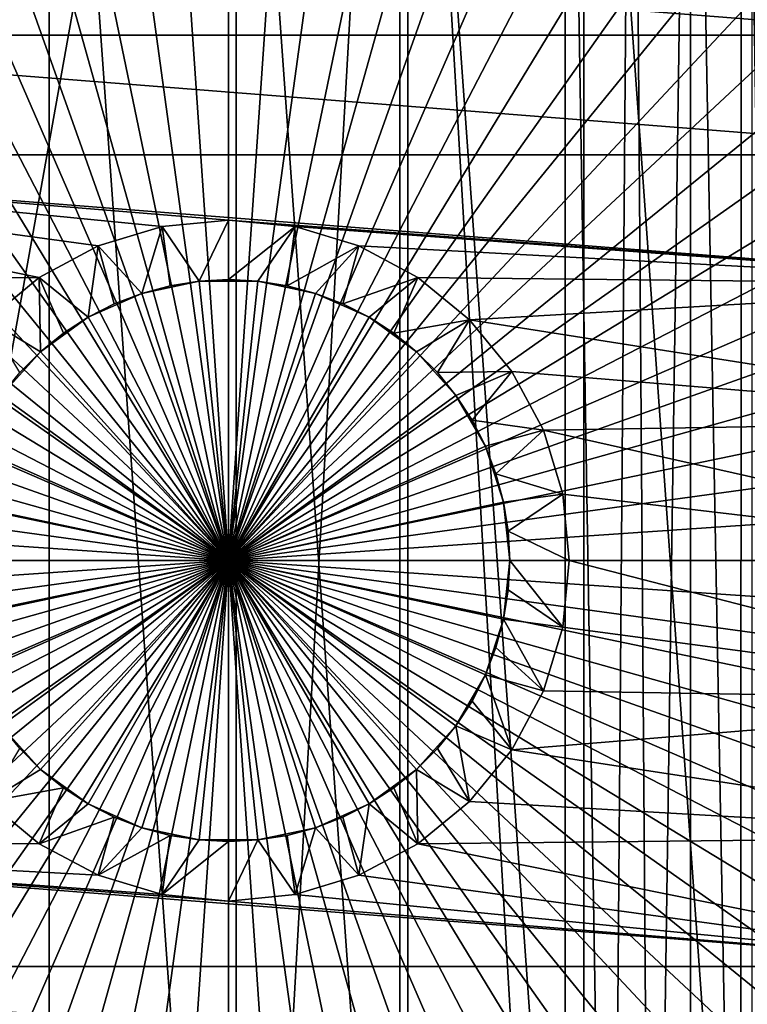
# Model space of a CAD drawing. Header units: millimetres. Extents: x -100 to 100, y -64 to 136.
# Tile 463 of 530: x -1.23 to 3.04, y 65.39 to 71.18. Entities that reach past the tile are written whole.
import ezdxf

# ---------------------------------------------------------------- set-up
doc = ezdxf.new("R2010")
doc.units = ezdxf.units.MM
doc.header["$LTSCALE"] = 159.143519
for name, color, linetype in [('413', 7, 'CONTINUOUS'), ('438', 7, 'CONTINUOUS'), ('448', 7, 'CONTINUOUS'), ('452', 7, 'CONTINUOUS'), ('453', 7, 'CONTINUOUS'), ('454', 7, 'CONTINUOUS'), ('455', 7, 'CONTINUOUS'), ('456', 7, 'CONTINUOUS'), ('457', 7, 'CONTINUOUS'), ('458', 7, 'CONTINUOUS'), ('459', 7, 'CONTINUOUS')]:
    doc.layers.add(name, color=color, linetype=linetype)

msp = doc.modelspace()

# ---------------------------------------------------------------- linework, layer by layer
at = {"layer": '413', "linetype": 'CONTINUOUS'}
for points in [[(-3.0071, 76.4481, -18.3), (0.045, 76.5904, -18.3), (-3.0057, 59.5519, -18.3), (-3.0071, 76.4481, -18.3)], [(0.045, 76.5904, -18.3), (0.045, 59.4096, -18.3), (-3.0057, 59.5519, -18.3), (0.045, 76.5904, -18.3)], [(0.045, 59.4096, -18.3), (0.045, 76.5904, -18.3), (1.0056, 76.3709, -18.3), (0.045, 59.4096, -18.3)], [(1.0056, 59.6291, -18.3), (0.045, 59.4096, -18.3), (1.0056, 76.3709, -18.3), (1.0056, 59.6291, -18.3)], [(1.976, 59.8608, -18.3), (1.0056, 59.6291, -18.3), (1.0056, 76.3709, -18.3), (1.976, 59.8608, -18.3)], [(1.9761, 76.1392, -18.3), (1.976, 59.8608, -18.3), (1.0056, 76.3709, -18.3), (1.9761, 76.1392, -18.3)], [(2.2423, 59.9303, -18.3), (1.976, 59.8608, -18.3), (1.9761, 76.1392, -18.3), (2.2423, 59.9303, -18.3)], [(2.2423, 59.9303, -18.3), (1.9761, 76.1392, -18.3), (2.3694, 76.0334, -18.3), (2.2423, 59.9303, -18.3)], [(2.4864, 60.0023, -18.3), (2.2423, 59.9303, -18.3), (2.3694, 76.0334, -18.3), (2.4864, 60.0023, -18.3)], [(2.4864, 60.0023, -18.3), (2.3694, 76.0334, -18.3), (2.7125, 75.9222, -18.3), (2.4864, 60.0023, -18.3)], [(2.7088, 60.0765, -18.3), (2.4864, 60.0023, -18.3), (2.7125, 75.9222, -18.3), (2.7088, 60.0765, -18.3)], [(3.0057, 60.1904, -18.3), (2.7088, 60.0765, -18.3), (2.7125, 75.9222, -18.3), (3.0057, 60.1904, -18.3)], [(3.0057, 60.1904, -18.3), (2.7125, 75.9222, -18.3), (3.0104, 75.8076, -18.3), (3.0057, 60.1904, -18.3)], [(3.2622, 60.3062, -18.3), (3.0057, 60.1904, -18.3), (3.0104, 75.8076, -18.3), (3.2622, 60.3062, -18.3)], [(3.2622, 60.3062, -18.3), (3.0104, 75.8076, -18.3), (3.2675, 75.6915, -18.3), (3.2622, 60.3062, -18.3)]]:
    msp.add_3dface(points, dxfattribs=at)
at = {"layer": '438', "linetype": 'CONTINUOUS'}
for points in [[(0, 75.4, 36.7427), (-1.0531, 75.3247, 36.7427), (0, 60.6, 36.7427), (0, 75.4, 36.7427)], [(1.0531, 75.3247, 36.7427), (0, 75.4, 36.7427), (1.0531, 60.6753, 36.7427), (1.0531, 75.3247, 36.7427)], [(0, 75.4, 36.7427), (0, 60.6, 36.7427), (1.0531, 60.6753, 36.7427), (0, 75.4, 36.7427)], [(-1.0531, 75.3247, 36.7427), (-2.0848, 75.1002, 36.7427), (-1.0531, 60.6753, 36.7427), (-1.0531, 75.3247, 36.7427)], [(-1.0531, 75.3247, 36.7427), (-1.0531, 60.6753, 36.7427), (0, 60.6, 36.7427), (-1.0531, 75.3247, 36.7427)], [(2.0848, 75.1002, 36.7427), (1.0531, 75.3247, 36.7427), (2.0848, 60.8998, 36.7427), (2.0848, 75.1002, 36.7427)], [(1.0531, 75.3247, 36.7427), (1.0531, 60.6753, 36.7427), (2.0848, 60.8998, 36.7427), (1.0531, 75.3247, 36.7427)], [(-2.0848, 75.1002, 36.7427), (-2.0848, 60.8998, 36.7427), (-1.0531, 60.6753, 36.7427), (-2.0848, 75.1002, 36.7427)], [(3.0741, 74.7313, 36.7427), (2.0848, 75.1002, 36.7427), (3.0741, 61.2687, 36.7427), (3.0741, 74.7313, 36.7427)], [(2.0848, 75.1002, 36.7427), (2.0848, 60.8998, 36.7427), (3.0741, 61.2687, 36.7427), (2.0848, 75.1002, 36.7427)]]:
    msp.add_3dface(points, dxfattribs=at)
at = {"layer": '448', "color": 7, "linetype": 'CONTINUOUS', "true_color": 0xaaaaaa}
for points in [[(-1.2262, 76.9214, 71.9551), (0, 68, 72.1123), (-0.6145, 76.9842, 71.9551), (-1.2262, 76.9214, 71.9551)], [(-0.6145, 76.9842, 71.9551), (0, 68, 72.1123), (0, 77.0052, 71.9551), (-0.6145, 76.9842, 71.9551)], [(0, 77.0052, 71.9551), (0, 68, 72.1123), (0.6145, 76.9842, 71.9551), (0, 77.0052, 71.9551)], [(0.6145, 76.9842, 71.9551), (0, 68, 72.1123), (1.2262, 76.9214, 71.9551), (0.6145, 76.9842, 71.9551)], [(-1.8322, 76.8169, 71.9551), (0, 68, 72.1123), (-1.2262, 76.9214, 71.9551), (-1.8322, 76.8169, 71.9551)], [(1.2262, 76.9214, 71.9551), (0, 68, 72.1123), (1.8322, 76.8169, 71.9551), (1.2262, 76.9214, 71.9551)], [(-2.4296, 76.6713, 71.9551), (0, 68, 72.1123), (-1.8322, 76.8169, 71.9551), (-2.4296, 76.6713, 71.9551)], [(1.8322, 76.8169, 71.9551), (0, 68, 72.1123), (2.4296, 76.6713, 71.9551), (1.8322, 76.8169, 71.9551)], [(-3.0157, 76.4853, 71.9551), (0, 68, 72.1123), (-2.4296, 76.6713, 71.9551), (-3.0157, 76.4853, 71.9551)], [(2.4296, 76.6713, 71.9551), (0, 68, 72.1123), (3.0157, 76.4853, 71.9551), (2.4296, 76.6713, 71.9551)], [(-3.5877, 76.2597, 71.9551), (0, 68, 72.1123), (-3.0157, 76.4853, 71.9551), (-3.5877, 76.2597, 71.9551)], [(3.0157, 76.4853, 71.9551), (0, 68, 72.1123), (3.5877, 76.2597, 71.9551), (3.0157, 76.4853, 71.9551)], [(-4.143, 75.9956, 71.9551), (0, 68, 72.1123), (-3.5877, 76.2597, 71.9551), (-4.143, 75.9956, 71.9551)], [(3.5877, 76.2597, 71.9551), (0, 68, 72.1123), (4.143, 75.9956, 71.9551), (3.5877, 76.2597, 71.9551)], [(-4.679, 75.6942, 71.9551), (0, 68, 72.1123), (-4.143, 75.9956, 71.9551), (-4.679, 75.6942, 71.9551)], [(4.143, 75.9956, 71.9551), (0, 68, 72.1123), (4.679, 75.6942, 71.9551), (4.143, 75.9956, 71.9551)], [(-5.1931, 75.357, 71.9551), (0, 68, 72.1123), (-4.679, 75.6942, 71.9551), (-5.1931, 75.357, 71.9551)], [(4.679, 75.6942, 71.9551), (0, 68, 72.1123), (5.1931, 75.357, 71.9551), (4.679, 75.6942, 71.9551)], [(-5.6831, 74.9855, 71.9551), (0, 68, 72.1123), (-5.1931, 75.357, 71.9551), (-5.6831, 74.9855, 71.9551)], [(5.1931, 75.357, 71.9551), (0, 68, 72.1123), (5.6831, 74.9855, 71.9551), (5.1931, 75.357, 71.9551)], [(-6.1466, 74.5814, 71.9551), (0, 68, 72.1123), (-5.6831, 74.9855, 71.9551), (-6.1466, 74.5814, 71.9551)], [(5.6831, 74.9855, 71.9551), (0, 68, 72.1123), (6.1466, 74.5814, 71.9551), (5.6831, 74.9855, 71.9551)], [(-6.5814, 74.1466, 71.9551), (0, 68, 72.1123), (-6.1466, 74.5814, 71.9551), (-6.5814, 74.1466, 71.9551)], [(6.1466, 74.5814, 71.9551), (0, 68, 72.1123), (6.5814, 74.1466, 71.9551), (6.1466, 74.5814, 71.9551)], [(-6.9855, 73.6831, 71.9551), (0, 68, 72.1123), (-6.5814, 74.1466, 71.9551), (-6.9855, 73.6831, 71.9551)], [(6.5814, 74.1466, 71.9551), (0, 68, 72.1123), (6.9855, 73.6831, 71.9551), (6.5814, 74.1466, 71.9551)], [(-7.357, 73.1931, 71.9551), (0, 68, 72.1123), (-6.9855, 73.6831, 71.9551), (-7.357, 73.1931, 71.9551)], [(6.9855, 73.6831, 71.9551), (0, 68, 72.1123), (7.357, 73.1931, 71.9551), (6.9855, 73.6831, 71.9551)], [(-7.6942, 72.679, 71.9551), (0, 68, 72.1123), (-7.357, 73.1931, 71.9551), (-7.6942, 72.679, 71.9551)], [(7.357, 73.1931, 71.9551), (0, 68, 72.1123), (7.6942, 72.679, 71.9551), (7.357, 73.1931, 71.9551)], [(-7.9956, 72.143, 71.9551), (0, 68, 72.1123), (-7.6942, 72.679, 71.9551), (-7.9956, 72.143, 71.9551)], [(7.6942, 72.679, 71.9551), (0, 68, 72.1123), (7.9956, 72.143, 71.9551), (7.6942, 72.679, 71.9551)], [(-8.2597, 71.5877, 71.9551), (0, 68, 72.1123), (-7.9956, 72.143, 71.9551), (-8.2597, 71.5877, 71.9551)], [(7.9956, 72.143, 71.9551), (0, 68, 72.1123), (8.2597, 71.5877, 71.9551), (7.9956, 72.143, 71.9551)], [(-8.4853, 71.0157, 71.9551), (0, 68, 72.1123), (-8.2597, 71.5877, 71.9551), (-8.4853, 71.0157, 71.9551)], [(8.2597, 71.5877, 71.9551), (0, 68, 72.1123), (8.4853, 71.0157, 71.9551), (8.2597, 71.5877, 71.9551)], [(-8.6713, 70.4296, 71.9551), (0, 68, 72.1123), (-8.4853, 71.0157, 71.9551), (-8.6713, 70.4296, 71.9551)], [(8.4853, 71.0157, 71.9551), (0, 68, 72.1123), (8.6713, 70.4296, 71.9551), (8.4853, 71.0157, 71.9551)], [(-8.8169, 69.8322, 71.9551), (0, 68, 72.1123), (-8.6713, 70.4296, 71.9551), (-8.8169, 69.8322, 71.9551)], [(8.6713, 70.4296, 71.9551), (0, 68, 72.1123), (8.8169, 69.8322, 71.9551), (8.6713, 70.4296, 71.9551)], [(-8.9214, 69.2262, 71.9551), (0, 68, 72.1123), (-8.8169, 69.8322, 71.9551), (-8.9214, 69.2262, 71.9551)], [(8.8169, 69.8322, 71.9551), (0, 68, 72.1123), (8.9214, 69.2262, 71.9551), (8.8169, 69.8322, 71.9551)], [(-8.9842, 68.6145, 71.9551), (0, 68, 72.1123), (-8.9214, 69.2262, 71.9551), (-8.9842, 68.6145, 71.9551)], [(8.9214, 69.2262, 71.9551), (0, 68, 72.1123), (8.9842, 68.6145, 71.9551), (8.9214, 69.2262, 71.9551)], [(-9.0052, 68, 71.9551), (0, 68, 72.1123), (-8.9842, 68.6145, 71.9551), (-9.0052, 68, 71.9551)], [(0, 68, 72.1123), (9.0052, 68, 71.9551), (8.9842, 68.6145, 71.9551), (0, 68, 72.1123)]]:
    msp.add_3dface(points, dxfattribs=at)
at = {"layer": '452', "color": 7, "linetype": 'CONTINUOUS', "true_color": 0xaaaaaa}
for points in [[(0, 68, 72.1123), (-9.0052, 68, 71.9551), (-8.9842, 67.3855, 71.9551), (0, 68, 72.1123)], [(-8.9214, 66.7738, 71.9551), (0, 68, 72.1123), (-8.9842, 67.3855, 71.9551), (-8.9214, 66.7738, 71.9551)], [(-8.8169, 66.1678, 71.9551), (0, 68, 72.1123), (-8.9214, 66.7738, 71.9551), (-8.8169, 66.1678, 71.9551)], [(-8.6713, 65.5704, 71.9551), (0, 68, 72.1123), (-8.8169, 66.1678, 71.9551), (-8.6713, 65.5704, 71.9551)], [(-8.4853, 64.9843, 71.9551), (0, 68, 72.1123), (-8.6713, 65.5704, 71.9551), (-8.4853, 64.9843, 71.9551)], [(-8.2597, 64.4123, 71.9551), (0, 68, 72.1123), (-8.4853, 64.9843, 71.9551), (-8.2597, 64.4123, 71.9551)], [(-7.9956, 63.857, 71.9551), (0, 68, 72.1123), (-8.2597, 64.4123, 71.9551), (-7.9956, 63.857, 71.9551)], [(-7.6942, 63.321, 71.9551), (0, 68, 72.1123), (-7.9956, 63.857, 71.9551), (-7.6942, 63.321, 71.9551)], [(-7.357, 62.8069, 71.9551), (0, 68, 72.1123), (-7.6942, 63.321, 71.9551), (-7.357, 62.8069, 71.9551)], [(-6.9855, 62.3169, 71.9551), (0, 68, 72.1123), (-7.357, 62.8069, 71.9551), (-6.9855, 62.3169, 71.9551)], [(-6.5814, 61.8534, 71.9551), (0, 68, 72.1123), (-6.9855, 62.3169, 71.9551), (-6.5814, 61.8534, 71.9551)], [(-6.1466, 61.4186, 71.9551), (0, 68, 72.1123), (-6.5814, 61.8534, 71.9551), (-6.1466, 61.4186, 71.9551)], [(-5.6831, 61.0145, 71.9551), (0, 68, 72.1123), (-6.1466, 61.4186, 71.9551), (-5.6831, 61.0145, 71.9551)], [(-5.1931, 60.643, 71.9551), (0, 68, 72.1123), (-5.6831, 61.0145, 71.9551), (-5.1931, 60.643, 71.9551)], [(-4.679, 60.3058, 71.9551), (0, 68, 72.1123), (-5.1931, 60.643, 71.9551), (-4.679, 60.3058, 71.9551)], [(-4.143, 60.0044, 71.9551), (0, 68, 72.1123), (-4.679, 60.3058, 71.9551), (-4.143, 60.0044, 71.9551)], [(-3.5877, 59.7403, 71.9551), (0, 68, 72.1123), (-4.143, 60.0044, 71.9551), (-3.5877, 59.7403, 71.9551)], [(-3.0157, 59.5147, 71.9551), (0, 68, 72.1123), (-3.5877, 59.7403, 71.9551), (-3.0157, 59.5147, 71.9551)], [(-2.4296, 59.3287, 71.9551), (0, 68, 72.1123), (-3.0157, 59.5147, 71.9551), (-2.4296, 59.3287, 71.9551)], [(-1.8322, 59.1831, 71.9551), (0, 68, 72.1123), (-2.4296, 59.3287, 71.9551), (-1.8322, 59.1831, 71.9551)], [(-1.2262, 59.0786, 71.9551), (0, 68, 72.1123), (-1.8322, 59.1831, 71.9551), (-1.2262, 59.0786, 71.9551)], [(-0.6145, 59.0158, 71.9551), (0, 68, 72.1123), (-1.2262, 59.0786, 71.9551), (-0.6145, 59.0158, 71.9551)], [(0, 58.9948, 71.9551), (0, 68, 72.1123), (-0.6145, 59.0158, 71.9551), (0, 58.9948, 71.9551)], [(9.0052, 68, 71.9551), (0, 68, 72.1123), (8.9842, 67.3855, 71.9551), (9.0052, 68, 71.9551)], [(8.9842, 67.3855, 71.9551), (0, 68, 72.1123), (8.9214, 66.7738, 71.9551), (8.9842, 67.3855, 71.9551)], [(8.9214, 66.7738, 71.9551), (0, 68, 72.1123), (8.8169, 66.1678, 71.9551), (8.9214, 66.7738, 71.9551)], [(8.8169, 66.1678, 71.9551), (0, 68, 72.1123), (8.6713, 65.5704, 71.9551), (8.8169, 66.1678, 71.9551)], [(8.6713, 65.5704, 71.9551), (0, 68, 72.1123), (8.4853, 64.9843, 71.9551), (8.6713, 65.5704, 71.9551)], [(8.4853, 64.9843, 71.9551), (0, 68, 72.1123), (8.2597, 64.4123, 71.9551), (8.4853, 64.9843, 71.9551)], [(8.2597, 64.4123, 71.9551), (0, 68, 72.1123), (7.9956, 63.857, 71.9551), (8.2597, 64.4123, 71.9551)], [(7.9956, 63.857, 71.9551), (0, 68, 72.1123), (7.6942, 63.321, 71.9551), (7.9956, 63.857, 71.9551)], [(7.6942, 63.321, 71.9551), (0, 68, 72.1123), (7.357, 62.8069, 71.9551), (7.6942, 63.321, 71.9551)], [(7.357, 62.8069, 71.9551), (0, 68, 72.1123), (6.9855, 62.3169, 71.9551), (7.357, 62.8069, 71.9551)], [(6.9855, 62.3169, 71.9551), (0, 68, 72.1123), (6.5814, 61.8534, 71.9551), (6.9855, 62.3169, 71.9551)], [(6.5814, 61.8534, 71.9551), (0, 68, 72.1123), (6.1466, 61.4186, 71.9551), (6.5814, 61.8534, 71.9551)], [(6.1466, 61.4186, 71.9551), (0, 68, 72.1123), (5.6831, 61.0145, 71.9551), (6.1466, 61.4186, 71.9551)], [(5.6831, 61.0145, 71.9551), (0, 68, 72.1123), (5.1931, 60.643, 71.9551), (5.6831, 61.0145, 71.9551)], [(5.1931, 60.643, 71.9551), (0, 68, 72.1123), (4.679, 60.3058, 71.9551), (5.1931, 60.643, 71.9551)], [(4.679, 60.3058, 71.9551), (0, 68, 72.1123), (4.143, 60.0044, 71.9551), (4.679, 60.3058, 71.9551)], [(4.143, 60.0044, 71.9551), (0, 68, 72.1123), (3.5877, 59.7403, 71.9551), (4.143, 60.0044, 71.9551)], [(3.5877, 59.7403, 71.9551), (0, 68, 72.1123), (3.0157, 59.5147, 71.9551), (3.5877, 59.7403, 71.9551)], [(3.0157, 59.5147, 71.9551), (0, 68, 72.1123), (2.4296, 59.3287, 71.9551), (3.0157, 59.5147, 71.9551)], [(2.4296, 59.3287, 71.9551), (0, 68, 72.1123), (1.8322, 59.1831, 71.9551), (2.4296, 59.3287, 71.9551)], [(1.8322, 59.1831, 71.9551), (0, 68, 72.1123), (1.2262, 59.0786, 71.9551), (1.8322, 59.1831, 71.9551)], [(1.2262, 59.0786, 71.9551), (0, 68, 72.1123), (0.6145, 59.0158, 71.9551), (1.2262, 59.0786, 71.9551)], [(0.6145, 59.0158, 71.9551), (0, 68, 72.1123), (0, 58.9948, 71.9551), (0.6145, 59.0158, 71.9551)]]:
    msp.add_3dface(points, dxfattribs=at)
at = {"layer": '453', "color": 7, "linetype": 'CONTINUOUS', "true_color": 0xaaaaaa}
for points in [[(-1.65, 68, 69.45), (0, 68, 69.8921), (-1.6139, 67.6569, 69.45), (-1.65, 68, 69.45)], [(-1.6139, 67.6569, 69.45), (0, 68, 69.8921), (-1.5073, 67.3288, 69.45), (-1.6139, 67.6569, 69.45)], [(-1.5073, 67.3288, 69.45), (0, 68, 69.8921), (-1.3348, 67.0301, 69.45), (-1.5073, 67.3288, 69.45)], [(-1.3348, 67.0301, 69.45), (0, 68, 69.8921), (-1.104, 66.7738, 69.45), (-1.3348, 67.0301, 69.45)], [(-1.104, 66.7738, 69.45), (0, 68, 69.8921), (-0.825, 66.571, 69.45), (-1.104, 66.7738, 69.45)], [(-0.825, 66.571, 69.45), (0, 68, 69.8921), (-0.5099, 66.4307, 69.45), (-0.825, 66.571, 69.45)], [(-0.5099, 66.4307, 69.45), (0, 68, 69.8921), (-0.1724, 66.359, 69.45), (-0.5099, 66.4307, 69.45)], [(-0.1724, 66.359, 69.45), (0, 68, 69.8921), (0.1724, 66.359, 69.45), (-0.1724, 66.359, 69.45)], [(0.1724, 66.359, 69.45), (0, 68, 69.8921), (0.5099, 66.4307, 69.45), (0.1724, 66.359, 69.45)], [(0.5099, 66.4307, 69.45), (0, 68, 69.8921), (0.825, 66.571, 69.45), (0.5099, 66.4307, 69.45)], [(0.825, 66.571, 69.45), (0, 68, 69.8921), (1.104, 66.7738, 69.45), (0.825, 66.571, 69.45)], [(1.104, 66.7738, 69.45), (0, 68, 69.8921), (1.3348, 67.0301, 69.45), (1.104, 66.7738, 69.45)], [(1.3348, 67.0301, 69.45), (0, 68, 69.8921), (1.5073, 67.3288, 69.45), (1.3348, 67.0301, 69.45)], [(1.5073, 67.3288, 69.45), (0, 68, 69.8921), (1.6139, 67.6569, 69.45), (1.5073, 67.3288, 69.45)], [(1.6139, 67.6569, 69.45), (0, 68, 69.8921), (1.65, 68, 69.45), (1.6139, 67.6569, 69.45)]]:
    msp.add_3dface(points, dxfattribs=at)
at = {"layer": '454', "color": 7, "linetype": 'CONTINUOUS', "true_color": 0xaaaaaa}
for points in [[(1.6139, 67.6569, 69.45), (1.65, 68, 69.45), (1.6139, 67.6569, 63.8), (1.6139, 67.6569, 69.45)], [(1.6139, 67.6569, 63.8), (1.65, 68, 69.45), (1.641, 67.8276, 63.8), (1.6139, 67.6569, 63.8)], [(1.641, 67.8276, 63.8), (1.65, 68, 69.45), (1.65, 68, 63.8), (1.641, 67.8276, 63.8)], [(1.5073, 67.3288, 69.45), (1.6139, 67.6569, 69.45), (1.5073, 67.3288, 63.8), (1.5073, 67.3288, 69.45)], [(1.5073, 67.3288, 63.8), (1.6139, 67.6569, 69.45), (1.5693, 67.4901, 63.8), (1.5073, 67.3288, 63.8)], [(1.5693, 67.4901, 63.8), (1.6139, 67.6569, 69.45), (1.6139, 67.6569, 63.8), (1.5693, 67.4901, 63.8)], [(1.3348, 67.0301, 69.45), (1.5073, 67.3288, 69.45), (1.3348, 67.0301, 63.8), (1.3348, 67.0301, 69.45)], [(1.3348, 67.0301, 63.8), (1.5073, 67.3288, 69.45), (1.429, 67.175, 63.8), (1.3348, 67.0301, 63.8)], [(1.429, 67.175, 63.8), (1.5073, 67.3288, 69.45), (1.5073, 67.3288, 63.8), (1.429, 67.175, 63.8)], [(-1.3348, 67.0301, 69.45), (-1.104, 66.7738, 69.45), (-1.3348, 67.0301, 63.8), (-1.3348, 67.0301, 69.45)], [(-1.3348, 67.0301, 63.8), (-1.104, 66.7738, 69.45), (-1.2262, 66.896, 63.8), (-1.3348, 67.0301, 63.8)], [(1.104, 66.7738, 69.45), (1.3348, 67.0301, 69.45), (1.104, 66.7738, 63.8), (1.104, 66.7738, 69.45)], [(1.104, 66.7738, 63.8), (1.3348, 67.0301, 69.45), (1.2262, 66.896, 63.8), (1.104, 66.7738, 63.8)], [(1.2262, 66.896, 63.8), (1.3348, 67.0301, 69.45), (1.3348, 67.0301, 63.8), (1.2262, 66.896, 63.8)], [(-1.2262, 66.896, 63.8), (-1.104, 66.7738, 69.45), (-1.104, 66.7738, 63.8), (-1.2262, 66.896, 63.8)], [(-1.104, 66.7738, 69.45), (-0.825, 66.571, 69.45), (-1.104, 66.7738, 63.8), (-1.104, 66.7738, 69.45)], [(-1.104, 66.7738, 63.8), (-0.825, 66.571, 69.45), (-0.9699, 66.6652, 63.8), (-1.104, 66.7738, 63.8)], [(0.825, 66.571, 69.45), (1.104, 66.7738, 69.45), (0.825, 66.571, 63.8), (0.825, 66.571, 69.45)], [(0.825, 66.571, 63.8), (1.104, 66.7738, 69.45), (0.9699, 66.6652, 63.8), (0.825, 66.571, 63.8)], [(0.9699, 66.6652, 63.8), (1.104, 66.7738, 69.45), (1.104, 66.7738, 63.8), (0.9699, 66.6652, 63.8)], [(-0.9699, 66.6652, 63.8), (-0.825, 66.571, 69.45), (-0.825, 66.571, 63.8), (-0.9699, 66.6652, 63.8)], [(-0.825, 66.571, 69.45), (-0.5099, 66.4307, 69.45), (-0.825, 66.571, 63.8), (-0.825, 66.571, 69.45)], [(-0.825, 66.571, 63.8), (-0.5099, 66.4307, 69.45), (-0.6712, 66.4927, 63.8), (-0.825, 66.571, 63.8)], [(0.5099, 66.4307, 69.45), (0.825, 66.571, 69.45), (0.5099, 66.4307, 63.8), (0.5099, 66.4307, 69.45)], [(0.5099, 66.4307, 63.8), (0.825, 66.571, 69.45), (0.6712, 66.4927, 63.8), (0.5099, 66.4307, 63.8)], [(0.6712, 66.4927, 63.8), (0.825, 66.571, 69.45), (0.825, 66.571, 63.8), (0.6712, 66.4927, 63.8)], [(-0.6712, 66.4927, 63.8), (-0.5099, 66.4307, 69.45), (-0.5099, 66.4307, 63.8), (-0.6712, 66.4927, 63.8)], [(-0.5099, 66.4307, 69.45), (-0.1724, 66.359, 69.45), (-0.5099, 66.4307, 63.8), (-0.5099, 66.4307, 69.45)], [(-0.5099, 66.4307, 63.8), (-0.1724, 66.359, 69.45), (-0.3431, 66.3861, 63.8), (-0.5099, 66.4307, 63.8)], [(0.1724, 66.359, 69.45), (0.5099, 66.4307, 69.45), (0.1724, 66.359, 63.8), (0.1724, 66.359, 69.45)], [(0.1724, 66.359, 63.8), (0.5099, 66.4307, 69.45), (0.3431, 66.3861, 63.8), (0.1724, 66.359, 63.8)], [(0.3431, 66.3861, 63.8), (0.5099, 66.4307, 69.45), (0.5099, 66.4307, 63.8), (0.3431, 66.3861, 63.8)], [(-0.3431, 66.3861, 63.8), (-0.1724, 66.359, 69.45), (-0.1724, 66.359, 63.8), (-0.3431, 66.3861, 63.8)], [(-0.1724, 66.359, 69.45), (0.1724, 66.359, 69.45), (-0.1724, 66.359, 63.8), (-0.1724, 66.359, 69.45)], [(-0.1724, 66.359, 63.8), (0.1724, 66.359, 69.45), (0, 66.35, 63.8), (-0.1724, 66.359, 63.8)], [(0, 66.35, 63.8), (0.1724, 66.359, 69.45), (0.1724, 66.359, 63.8), (0, 66.35, 63.8)]]:
    msp.add_3dface(points, dxfattribs=at)
at = {"layer": '455', "color": 7, "linetype": 'CONTINUOUS', "true_color": 0xaaaaaa}
for points in [[(1.641, 67.8276, 63.8), (1.65, 68, 63.8), (1.9616, 67.6098, 63.45), (1.641, 67.8276, 63.8)], [(1.9616, 67.6098, 63.45), (1.65, 68, 63.8), (2, 68, 63.45), (1.9616, 67.6098, 63.45)], [(1.6139, 67.6569, 63.8), (1.641, 67.8276, 63.8), (1.9616, 67.6098, 63.45), (1.6139, 67.6569, 63.8)], [(1.5693, 67.4901, 63.8), (1.6139, 67.6569, 63.8), (1.8477, 67.2346, 63.45), (1.5693, 67.4901, 63.8)], [(1.8477, 67.2346, 63.45), (1.6139, 67.6569, 63.8), (1.9616, 67.6098, 63.45), (1.8477, 67.2346, 63.45)], [(1.5073, 67.3288, 63.8), (1.5693, 67.4901, 63.8), (1.8477, 67.2346, 63.45), (1.5073, 67.3288, 63.8)], [(1.429, 67.175, 63.8), (1.5073, 67.3288, 63.8), (1.6629, 66.8888, 63.45), (1.429, 67.175, 63.8)], [(1.6629, 66.8888, 63.45), (1.5073, 67.3288, 63.8), (1.8477, 67.2346, 63.45), (1.6629, 66.8888, 63.45)], [(1.3348, 67.0301, 63.8), (1.429, 67.175, 63.8), (1.6629, 66.8888, 63.45), (1.3348, 67.0301, 63.8)], [(1.2262, 66.896, 63.8), (1.3348, 67.0301, 63.8), (1.4142, 66.5858, 63.45), (1.2262, 66.896, 63.8)], [(1.4142, 66.5858, 63.45), (1.3348, 67.0301, 63.8), (1.6629, 66.8888, 63.45), (1.4142, 66.5858, 63.45)], [(-1.2262, 66.896, 63.8), (-1.104, 66.7738, 63.8), (-1.4142, 66.5858, 63.45), (-1.2262, 66.896, 63.8)], [(1.104, 66.7738, 63.8), (1.2262, 66.896, 63.8), (1.4142, 66.5858, 63.45), (1.104, 66.7738, 63.8)], [(-1.104, 66.7738, 63.8), (-0.9699, 66.6652, 63.8), (-1.4142, 66.5858, 63.45), (-1.104, 66.7738, 63.8)], [(0.9699, 66.6652, 63.8), (1.104, 66.7738, 63.8), (1.1111, 66.337, 63.45), (0.9699, 66.6652, 63.8)], [(1.1111, 66.337, 63.45), (1.104, 66.7738, 63.8), (1.4142, 66.5858, 63.45), (1.1111, 66.337, 63.45)], [(-1.4142, 66.5858, 63.45), (-0.9699, 66.6652, 63.8), (-1.1111, 66.337, 63.45), (-1.4142, 66.5858, 63.45)], [(-0.9699, 66.6652, 63.8), (-0.825, 66.571, 63.8), (-1.1111, 66.337, 63.45), (-0.9699, 66.6652, 63.8)], [(0.825, 66.571, 63.8), (0.9699, 66.6652, 63.8), (1.1111, 66.337, 63.45), (0.825, 66.571, 63.8)], [(-0.825, 66.571, 63.8), (-0.6712, 66.4927, 63.8), (-1.1111, 66.337, 63.45), (-0.825, 66.571, 63.8)], [(0.6712, 66.4927, 63.8), (0.825, 66.571, 63.8), (0.7654, 66.1522, 63.45), (0.6712, 66.4927, 63.8)], [(0.7654, 66.1522, 63.45), (0.825, 66.571, 63.8), (1.1111, 66.337, 63.45), (0.7654, 66.1522, 63.45)], [(-1.1111, 66.337, 63.45), (-0.6712, 66.4927, 63.8), (-0.7654, 66.1522, 63.45), (-1.1111, 66.337, 63.45)], [(-0.6712, 66.4927, 63.8), (-0.5099, 66.4307, 63.8), (-0.7654, 66.1522, 63.45), (-0.6712, 66.4927, 63.8)], [(0.5099, 66.4307, 63.8), (0.6712, 66.4927, 63.8), (0.7654, 66.1522, 63.45), (0.5099, 66.4307, 63.8)], [(-0.5099, 66.4307, 63.8), (-0.3431, 66.3861, 63.8), (-0.7654, 66.1522, 63.45), (-0.5099, 66.4307, 63.8)], [(0.3431, 66.3861, 63.8), (0.5099, 66.4307, 63.8), (0.3901, 66.0384, 63.45), (0.3431, 66.3861, 63.8)], [(0.3901, 66.0384, 63.45), (0.5099, 66.4307, 63.8), (0.7654, 66.1522, 63.45), (0.3901, 66.0384, 63.45)], [(-0.7654, 66.1522, 63.45), (-0.3431, 66.3861, 63.8), (-0.3901, 66.0384, 63.45), (-0.7654, 66.1522, 63.45)], [(-0.3431, 66.3861, 63.8), (-0.1724, 66.359, 63.8), (-0.3901, 66.0384, 63.45), (-0.3431, 66.3861, 63.8)], [(-0.1724, 66.359, 63.8), (0, 66.35, 63.8), (-0.3901, 66.0384, 63.45), (-0.1724, 66.359, 63.8)], [(-0.3901, 66.0384, 63.45), (0, 66.35, 63.8), (0, 66, 63.45), (-0.3901, 66.0384, 63.45)], [(0, 66.35, 63.8), (0.1724, 66.359, 63.8), (0, 66, 63.45), (0, 66.35, 63.8)], [(0, 66, 63.45), (0.1724, 66.359, 63.8), (0.3901, 66.0384, 63.45), (0, 66, 63.45)], [(0.1724, 66.359, 63.8), (0.3431, 66.3861, 63.8), (0.3901, 66.0384, 63.45), (0.1724, 66.359, 63.8)]]:
    msp.add_3dface(points, dxfattribs=at)
at = {"layer": '456', "color": 7, "linetype": 'CONTINUOUS', "true_color": 0xaaaaaa}
for points in [[(-0.1724, 69.641, 69.45), (0, 68, 69.8921), (-0.5099, 69.5693, 69.45), (-0.1724, 69.641, 69.45)], [(0.1724, 69.641, 69.45), (0, 68, 69.8921), (-0.1724, 69.641, 69.45), (0.1724, 69.641, 69.45)], [(0.5099, 69.5693, 69.45), (0, 68, 69.8921), (0.1724, 69.641, 69.45), (0.5099, 69.5693, 69.45)], [(-0.5099, 69.5693, 69.45), (0, 68, 69.8921), (-0.825, 69.429, 69.45), (-0.5099, 69.5693, 69.45)], [(0.825, 69.429, 69.45), (0, 68, 69.8921), (0.5099, 69.5693, 69.45), (0.825, 69.429, 69.45)], [(-0.825, 69.429, 69.45), (0, 68, 69.8921), (-1.104, 69.2262, 69.45), (-0.825, 69.429, 69.45)], [(1.104, 69.2262, 69.45), (0, 68, 69.8921), (0.825, 69.429, 69.45), (1.104, 69.2262, 69.45)], [(-1.104, 69.2262, 69.45), (0, 68, 69.8921), (-1.3348, 68.9699, 69.45), (-1.104, 69.2262, 69.45)], [(1.3348, 68.9699, 69.45), (0, 68, 69.8921), (1.104, 69.2262, 69.45), (1.3348, 68.9699, 69.45)], [(-1.3348, 68.9699, 69.45), (0, 68, 69.8921), (-1.5073, 68.6712, 69.45), (-1.3348, 68.9699, 69.45)], [(1.5073, 68.6712, 69.45), (0, 68, 69.8921), (1.3348, 68.9699, 69.45), (1.5073, 68.6712, 69.45)], [(-1.5073, 68.6712, 69.45), (0, 68, 69.8921), (-1.6139, 68.3431, 69.45), (-1.5073, 68.6712, 69.45)], [(1.6139, 68.3431, 69.45), (0, 68, 69.8921), (1.5073, 68.6712, 69.45), (1.6139, 68.3431, 69.45)], [(0, 68, 69.8921), (-1.65, 68, 69.45), (-1.6139, 68.3431, 69.45), (0, 68, 69.8921)], [(1.65, 68, 69.45), (0, 68, 69.8921), (1.6139, 68.3431, 69.45), (1.65, 68, 69.45)]]:
    msp.add_3dface(points, dxfattribs=at)
at = {"layer": '457', "color": 7, "linetype": 'CONTINUOUS', "true_color": 0xaaaaaa}
for points in [[(-0.1724, 69.641, 69.45), (-0.5099, 69.5693, 69.45), (-0.1724, 69.641, 63.8), (-0.1724, 69.641, 69.45)], [(-0.1724, 69.641, 63.8), (-0.5099, 69.5693, 69.45), (-0.3431, 69.6139, 63.8), (-0.1724, 69.641, 63.8)], [(0.1724, 69.641, 63.8), (-0.1724, 69.641, 69.45), (0, 69.65, 63.8), (0.1724, 69.641, 63.8)], [(0, 69.65, 63.8), (-0.1724, 69.641, 69.45), (-0.1724, 69.641, 63.8), (0, 69.65, 63.8)], [(0.1724, 69.641, 69.45), (-0.1724, 69.641, 69.45), (0.1724, 69.641, 63.8), (0.1724, 69.641, 69.45)], [(0.5099, 69.5693, 69.45), (0.1724, 69.641, 69.45), (0.5099, 69.5693, 63.8), (0.5099, 69.5693, 69.45)], [(0.5099, 69.5693, 63.8), (0.1724, 69.641, 69.45), (0.3431, 69.6139, 63.8), (0.5099, 69.5693, 63.8)], [(0.3431, 69.6139, 63.8), (0.1724, 69.641, 69.45), (0.1724, 69.641, 63.8), (0.3431, 69.6139, 63.8)], [(-0.5099, 69.5693, 69.45), (-0.825, 69.429, 69.45), (-0.5099, 69.5693, 63.8), (-0.5099, 69.5693, 69.45)], [(-0.5099, 69.5693, 63.8), (-0.825, 69.429, 69.45), (-0.6712, 69.5073, 63.8), (-0.5099, 69.5693, 63.8)], [(-0.3431, 69.6139, 63.8), (-0.5099, 69.5693, 69.45), (-0.5099, 69.5693, 63.8), (-0.3431, 69.6139, 63.8)], [(0.825, 69.429, 69.45), (0.5099, 69.5693, 69.45), (0.825, 69.429, 63.8), (0.825, 69.429, 69.45)], [(0.825, 69.429, 63.8), (0.5099, 69.5693, 69.45), (0.6712, 69.5073, 63.8), (0.825, 69.429, 63.8)], [(0.6712, 69.5073, 63.8), (0.5099, 69.5693, 69.45), (0.5099, 69.5693, 63.8), (0.6712, 69.5073, 63.8)], [(-0.6712, 69.5073, 63.8), (-0.825, 69.429, 69.45), (-0.825, 69.429, 63.8), (-0.6712, 69.5073, 63.8)], [(-0.825, 69.429, 69.45), (-1.104, 69.2262, 69.45), (-0.825, 69.429, 63.8), (-0.825, 69.429, 69.45)], [(-0.825, 69.429, 63.8), (-1.104, 69.2262, 69.45), (-0.9699, 69.3348, 63.8), (-0.825, 69.429, 63.8)], [(1.104, 69.2262, 69.45), (0.825, 69.429, 69.45), (1.104, 69.2262, 63.8), (1.104, 69.2262, 69.45)], [(1.104, 69.2262, 63.8), (0.825, 69.429, 69.45), (0.9699, 69.3348, 63.8), (1.104, 69.2262, 63.8)], [(0.9699, 69.3348, 63.8), (0.825, 69.429, 69.45), (0.825, 69.429, 63.8), (0.9699, 69.3348, 63.8)], [(-0.9699, 69.3348, 63.8), (-1.104, 69.2262, 69.45), (-1.104, 69.2262, 63.8), (-0.9699, 69.3348, 63.8)], [(-1.104, 69.2262, 69.45), (-1.3348, 68.9699, 69.45), (-1.104, 69.2262, 63.8), (-1.104, 69.2262, 69.45)], [(-1.104, 69.2262, 63.8), (-1.3348, 68.9699, 69.45), (-1.2262, 69.104, 63.8), (-1.104, 69.2262, 63.8)], [(1.3348, 68.9699, 69.45), (1.104, 69.2262, 69.45), (1.3348, 68.9699, 63.8), (1.3348, 68.9699, 69.45)], [(1.3348, 68.9699, 63.8), (1.104, 69.2262, 69.45), (1.2262, 69.104, 63.8), (1.3348, 68.9699, 63.8)], [(1.2262, 69.104, 63.8), (1.104, 69.2262, 69.45), (1.104, 69.2262, 63.8), (1.2262, 69.104, 63.8)], [(1.5073, 68.6712, 69.45), (1.3348, 68.9699, 69.45), (1.5073, 68.6712, 63.8), (1.5073, 68.6712, 69.45)], [(1.5073, 68.6712, 63.8), (1.3348, 68.9699, 69.45), (1.429, 68.825, 63.8), (1.5073, 68.6712, 63.8)], [(1.429, 68.825, 63.8), (1.3348, 68.9699, 69.45), (1.3348, 68.9699, 63.8), (1.429, 68.825, 63.8)], [(1.6139, 68.3431, 69.45), (1.5073, 68.6712, 69.45), (1.6139, 68.3431, 63.8), (1.6139, 68.3431, 69.45)], [(1.6139, 68.3431, 63.8), (1.5073, 68.6712, 69.45), (1.5693, 68.5099, 63.8), (1.6139, 68.3431, 63.8)], [(1.5693, 68.5099, 63.8), (1.5073, 68.6712, 69.45), (1.5073, 68.6712, 63.8), (1.5693, 68.5099, 63.8)], [(1.65, 68, 63.8), (1.65, 68, 69.45), (1.6139, 68.3431, 69.45), (1.65, 68, 63.8)], [(1.65, 68, 63.8), (1.6139, 68.3431, 69.45), (1.641, 68.1724, 63.8), (1.65, 68, 63.8)], [(1.641, 68.1724, 63.8), (1.6139, 68.3431, 69.45), (1.6139, 68.3431, 63.8), (1.641, 68.1724, 63.8)]]:
    msp.add_3dface(points, dxfattribs=at)
at = {"layer": '458', "color": 7, "linetype": 'CONTINUOUS', "true_color": 0xaaaaaa}
for points in [[(0, 70, 63.45), (-0.1724, 69.641, 63.8), (-0.3901, 69.9616, 63.45), (0, 70, 63.45)], [(0, 69.65, 63.8), (-0.1724, 69.641, 63.8), (0, 70, 63.45), (0, 69.65, 63.8)], [(0.3901, 69.9616, 63.45), (0, 69.65, 63.8), (0, 70, 63.45), (0.3901, 69.9616, 63.45)], [(-0.3901, 69.9616, 63.45), (-0.5099, 69.5693, 63.8), (-0.7654, 69.8478, 63.45), (-0.3901, 69.9616, 63.45)], [(-0.3431, 69.6139, 63.8), (-0.5099, 69.5693, 63.8), (-0.3901, 69.9616, 63.45), (-0.3431, 69.6139, 63.8)], [(-0.1724, 69.641, 63.8), (-0.3431, 69.6139, 63.8), (-0.3901, 69.9616, 63.45), (-0.1724, 69.641, 63.8)], [(0.1724, 69.641, 63.8), (0, 69.65, 63.8), (0.3901, 69.9616, 63.45), (0.1724, 69.641, 63.8)], [(0.3431, 69.6139, 63.8), (0.1724, 69.641, 63.8), (0.3901, 69.9616, 63.45), (0.3431, 69.6139, 63.8)], [(0.7654, 69.8478, 63.45), (0.3431, 69.6139, 63.8), (0.3901, 69.9616, 63.45), (0.7654, 69.8478, 63.45)], [(-0.7654, 69.8478, 63.45), (-0.825, 69.429, 63.8), (-1.1111, 69.663, 63.45), (-0.7654, 69.8478, 63.45)], [(-0.6712, 69.5073, 63.8), (-0.825, 69.429, 63.8), (-0.7654, 69.8478, 63.45), (-0.6712, 69.5073, 63.8)], [(-0.5099, 69.5693, 63.8), (-0.6712, 69.5073, 63.8), (-0.7654, 69.8478, 63.45), (-0.5099, 69.5693, 63.8)], [(0.5099, 69.5693, 63.8), (0.3431, 69.6139, 63.8), (0.7654, 69.8478, 63.45), (0.5099, 69.5693, 63.8)], [(0.6712, 69.5073, 63.8), (0.5099, 69.5693, 63.8), (0.7654, 69.8478, 63.45), (0.6712, 69.5073, 63.8)], [(1.1111, 69.663, 63.45), (0.6712, 69.5073, 63.8), (0.7654, 69.8478, 63.45), (1.1111, 69.663, 63.45)], [(-1.1111, 69.663, 63.45), (-1.104, 69.2262, 63.8), (-1.4142, 69.4142, 63.45), (-1.1111, 69.663, 63.45)], [(-0.825, 69.429, 63.8), (-0.9699, 69.3348, 63.8), (-1.1111, 69.663, 63.45), (-0.825, 69.429, 63.8)], [(-0.9699, 69.3348, 63.8), (-1.104, 69.2262, 63.8), (-1.1111, 69.663, 63.45), (-0.9699, 69.3348, 63.8)], [(0.825, 69.429, 63.8), (0.6712, 69.5073, 63.8), (1.1111, 69.663, 63.45), (0.825, 69.429, 63.8)], [(0.9699, 69.3348, 63.8), (0.825, 69.429, 63.8), (1.1111, 69.663, 63.45), (0.9699, 69.3348, 63.8)], [(1.4142, 69.4142, 63.45), (0.9699, 69.3348, 63.8), (1.1111, 69.663, 63.45), (1.4142, 69.4142, 63.45)], [(-1.104, 69.2262, 63.8), (-1.2262, 69.104, 63.8), (-1.4142, 69.4142, 63.45), (-1.104, 69.2262, 63.8)], [(1.104, 69.2262, 63.8), (0.9699, 69.3348, 63.8), (1.4142, 69.4142, 63.45), (1.104, 69.2262, 63.8)], [(1.2262, 69.104, 63.8), (1.104, 69.2262, 63.8), (1.4142, 69.4142, 63.45), (1.2262, 69.104, 63.8)], [(1.6629, 69.1112, 63.45), (1.2262, 69.104, 63.8), (1.4142, 69.4142, 63.45), (1.6629, 69.1112, 63.45)], [(1.3348, 68.9699, 63.8), (1.2262, 69.104, 63.8), (1.6629, 69.1112, 63.45), (1.3348, 68.9699, 63.8)], [(1.429, 68.825, 63.8), (1.3348, 68.9699, 63.8), (1.6629, 69.1112, 63.45), (1.429, 68.825, 63.8)], [(1.8477, 68.7654, 63.45), (1.429, 68.825, 63.8), (1.6629, 69.1112, 63.45), (1.8477, 68.7654, 63.45)], [(1.5073, 68.6712, 63.8), (1.429, 68.825, 63.8), (1.8477, 68.7654, 63.45), (1.5073, 68.6712, 63.8)], [(1.5693, 68.5099, 63.8), (1.5073, 68.6712, 63.8), (1.8477, 68.7654, 63.45), (1.5693, 68.5099, 63.8)], [(1.9616, 68.3902, 63.45), (1.5693, 68.5099, 63.8), (1.8477, 68.7654, 63.45), (1.9616, 68.3902, 63.45)], [(1.6139, 68.3431, 63.8), (1.5693, 68.5099, 63.8), (1.9616, 68.3902, 63.45), (1.6139, 68.3431, 63.8)], [(1.641, 68.1724, 63.8), (1.6139, 68.3431, 63.8), (1.9616, 68.3902, 63.45), (1.641, 68.1724, 63.8)], [(2, 68, 63.45), (1.641, 68.1724, 63.8), (1.9616, 68.3902, 63.45), (2, 68, 63.45)], [(2, 68, 63.45), (1.65, 68, 63.8), (1.641, 68.1724, 63.8), (2, 68, 63.45)]]:
    msp.add_3dface(points, dxfattribs=at)
at = {"layer": '459', "color": 7, "linetype": 'CONTINUOUS', "true_color": 0xaaaaaa}
for points in [[(-4.2473, 71.0859, 63.45), (-3.7123, 71.7123, 63.45), (4.2473, 71.0859, 63.45), (-4.2473, 71.0859, 63.45)], [(-3.7123, 71.7123, 63.45), (3.7123, 71.7123, 63.45), (4.2473, 71.0859, 63.45), (-3.7123, 71.7123, 63.45)], [(-4.6778, 70.3835, 63.45), (-4.2473, 71.0859, 63.45), (4.6778, 70.3835, 63.45), (-4.6778, 70.3835, 63.45)], [(-4.2473, 71.0859, 63.45), (4.2473, 71.0859, 63.45), (4.6778, 70.3835, 63.45), (-4.2473, 71.0859, 63.45)], [(-4.9931, 69.6223, 63.45), (-4.6778, 70.3835, 63.45), (-1.1111, 69.663, 63.45), (-4.9931, 69.6223, 63.45)], [(-4.6778, 70.3835, 63.45), (4.6778, 70.3835, 63.45), (4.9931, 69.6223, 63.45), (-4.6778, 70.3835, 63.45)], [(-4.6778, 70.3835, 63.45), (4.9931, 69.6223, 63.45), (0, 70, 63.45), (-4.6778, 70.3835, 63.45)], [(-4.6778, 70.3835, 63.45), (0, 70, 63.45), (-0.3901, 69.9616, 63.45), (-4.6778, 70.3835, 63.45)], [(-4.6778, 70.3835, 63.45), (-0.3901, 69.9616, 63.45), (-0.7654, 69.8478, 63.45), (-4.6778, 70.3835, 63.45)], [(-4.6778, 70.3835, 63.45), (-0.7654, 69.8478, 63.45), (-1.1111, 69.663, 63.45), (-4.6778, 70.3835, 63.45)], [(4.9931, 69.6223, 63.45), (0.3901, 69.9616, 63.45), (0, 70, 63.45), (4.9931, 69.6223, 63.45)], [(4.9931, 69.6223, 63.45), (0.7654, 69.8478, 63.45), (0.3901, 69.9616, 63.45), (4.9931, 69.6223, 63.45)], [(4.9931, 69.6223, 63.45), (1.1111, 69.663, 63.45), (0.7654, 69.8478, 63.45), (4.9931, 69.6223, 63.45)], [(-4.9931, 69.6223, 63.45), (-1.1111, 69.663, 63.45), (-1.4142, 69.4142, 63.45), (-4.9931, 69.6223, 63.45)], [(4.9931, 69.6223, 63.45), (1.4142, 69.4142, 63.45), (1.1111, 69.663, 63.45), (4.9931, 69.6223, 63.45)], [(4.9931, 69.6223, 63.45), (5.1854, 68.8213, 63.45), (1.4142, 69.4142, 63.45), (4.9931, 69.6223, 63.45)], [(5.1854, 68.8213, 63.45), (1.6629, 69.1112, 63.45), (1.4142, 69.4142, 63.45), (5.1854, 68.8213, 63.45)], [(5.1854, 68.8213, 63.45), (1.8477, 68.7654, 63.45), (1.6629, 69.1112, 63.45), (5.1854, 68.8213, 63.45)], [(5.1854, 68.8213, 63.45), (5.25, 68, 63.45), (1.8477, 68.7654, 63.45), (5.1854, 68.8213, 63.45)], [(5.25, 68, 63.45), (1.9616, 68.3902, 63.45), (1.8477, 68.7654, 63.45), (5.25, 68, 63.45)], [(5.25, 68, 63.45), (2, 68, 63.45), (1.9616, 68.3902, 63.45), (5.25, 68, 63.45)], [(5.1854, 67.1787, 63.45), (1.9616, 67.6098, 63.45), (2, 68, 63.45), (5.1854, 67.1787, 63.45)], [(5.25, 68, 63.45), (5.1854, 67.1787, 63.45), (2, 68, 63.45), (5.25, 68, 63.45)], [(5.1854, 67.1787, 63.45), (1.8477, 67.2346, 63.45), (1.9616, 67.6098, 63.45), (5.1854, 67.1787, 63.45)], [(5.1854, 67.1787, 63.45), (1.6629, 66.8888, 63.45), (1.8477, 67.2346, 63.45), (5.1854, 67.1787, 63.45)], [(5.1854, 67.1787, 63.45), (4.9931, 66.3777, 63.45), (1.6629, 66.8888, 63.45), (5.1854, 67.1787, 63.45)], [(4.9931, 66.3777, 63.45), (1.4142, 66.5858, 63.45), (1.6629, 66.8888, 63.45), (4.9931, 66.3777, 63.45)], [(-4.9931, 66.3777, 63.45), (-1.4142, 66.5858, 63.45), (-1.1111, 66.337, 63.45), (-4.9931, 66.3777, 63.45)], [(4.9931, 66.3777, 63.45), (1.1111, 66.337, 63.45), (1.4142, 66.5858, 63.45), (4.9931, 66.3777, 63.45)], [(4.6778, 65.6165, 63.45), (-4.6778, 65.6165, 63.45), (-4.9931, 66.3777, 63.45), (4.6778, 65.6165, 63.45)], [(4.6778, 65.6165, 63.45), (-4.9931, 66.3777, 63.45), (0, 66, 63.45), (4.6778, 65.6165, 63.45)], [(-4.9931, 66.3777, 63.45), (-1.1111, 66.337, 63.45), (-0.7654, 66.1522, 63.45), (-4.9931, 66.3777, 63.45)], [(-4.9931, 66.3777, 63.45), (-0.7654, 66.1522, 63.45), (-0.3901, 66.0384, 63.45), (-4.9931, 66.3777, 63.45)], [(-4.9931, 66.3777, 63.45), (-0.3901, 66.0384, 63.45), (0, 66, 63.45), (-4.9931, 66.3777, 63.45)], [(4.6778, 65.6165, 63.45), (0.7654, 66.1522, 63.45), (1.1111, 66.337, 63.45), (4.6778, 65.6165, 63.45)], [(4.9931, 66.3777, 63.45), (4.6778, 65.6165, 63.45), (1.1111, 66.337, 63.45), (4.9931, 66.3777, 63.45)], [(4.6778, 65.6165, 63.45), (0.3901, 66.0384, 63.45), (0.7654, 66.1522, 63.45), (4.6778, 65.6165, 63.45)], [(4.6778, 65.6165, 63.45), (0, 66, 63.45), (0.3901, 66.0384, 63.45), (4.6778, 65.6165, 63.45)], [(4.6778, 65.6165, 63.45), (4.2473, 64.9141, 63.45), (-4.6778, 65.6165, 63.45), (4.6778, 65.6165, 63.45)], [(4.2473, 64.9141, 63.45), (-4.2473, 64.9141, 63.45), (-4.6778, 65.6165, 63.45), (4.2473, 64.9141, 63.45)]]:
    msp.add_3dface(points, dxfattribs=at)

doc.saveas('drawing.dxf')
